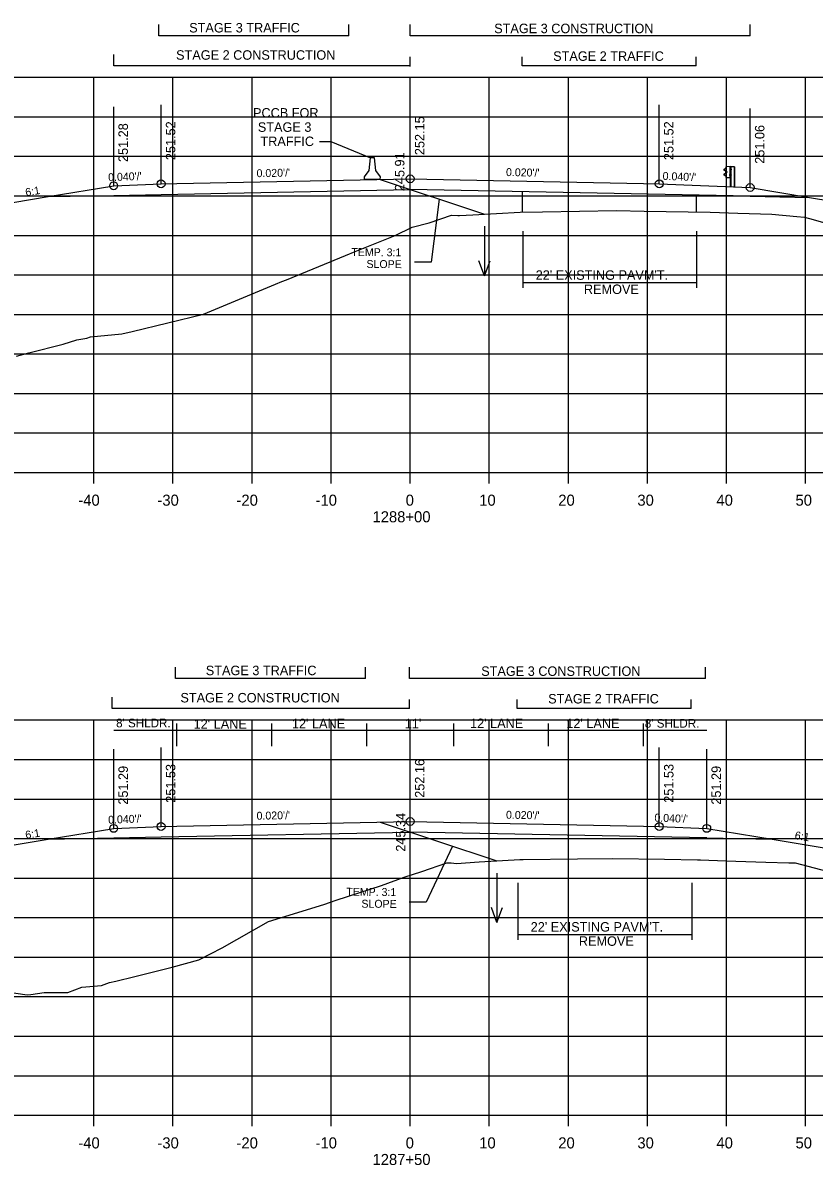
# Model space of a CAD drawing. Extents: x 1342547 to 1344156, y -1532351 to -1517216.
# Drawn here: x 1342653.9 to 1342754, y -1521883.9 to -1521739.4 of the extents above; entities that cross this region are included whole.
import ezdxf

# ---------------------------------------------------------------- set-up
doc = ezdxf.new("R2010")
doc.units = 0
for name, color, linetype in [('R_Alt Surface', 7, 'Continuous'), ('R_Axis', 7, 'Continuous'), ('R_Axis Annot', 7, 'Continuous'), ('R_Draft', 7, 'Continuous'), ('R_Exist Surface', 7, 'Continuous'), ('R_Fin Surface', 7, 'Continuous'), ('R_Grid', 7, 'Continuous'), ('R_MOT', 7, 'Continuous'), ('R_No Plot', 7, 'Continuous'), ('R_Water', 7, 'Continuous'), ('R_Xsect Elev', 7, 'Continuous'), ('R_Xsect Slope', 7, 'Continuous')]:
    doc.layers.add(name, color=color, linetype=linetype)

msp = doc.modelspace()

# ---------------------------------------------------------------- linework, layer by layer
at = {"layer": 'R_Alt Surface'}
for points in [[(1342665.37, -1521761.22), (1342671.37, -1521761.1), (1342702.87, -1521760.47)], [(1342745.87, -1521761.33), (1342702.87, -1521760.47)], [(1342657.09, -1521761.38), (1342665.37, -1521761.22)], [(1342745.87, -1521761.33), (1342753.39, -1521761.48)], [(1342657.09, -1521842.67), (1342665.37, -1521842.51)], [(1342665.37, -1521842.51), (1342671.37, -1521842.39), (1342702.87, -1521841.76)], [(1342740.37, -1521842.51), (1342702.87, -1521841.76)], [(1342740.37, -1521842.51), (1342748.64, -1521842.67)]]:
    msp.add_lwpolyline(points, dxfattribs=at)
at = {"layer": 'R_Axis'}
for p, q in [((1342562.87, -1521796.28), (1342842.87, -1521796.28)), ((1342662.87, -1521797.68), (1342662.87, -1521796.28)), ((1342672.87, -1521797.68), (1342672.87, -1521796.28)), ((1342682.87, -1521797.68), (1342682.87, -1521796.28)), ((1342692.87, -1521797.68), (1342692.87, -1521796.28)), ((1342702.87, -1521797.68), (1342702.87, -1521796.28)), ((1342712.87, -1521797.68), (1342712.87, -1521796.28)), ((1342722.87, -1521797.68), (1342722.87, -1521796.28)), ((1342732.87, -1521797.68), (1342732.87, -1521796.28)), ((1342742.87, -1521797.68), (1342742.87, -1521796.28)), ((1342752.87, -1521797.68), (1342752.87, -1521796.28)), ((1342562.87, -1521877.59), (1342842.87, -1521877.59)), ((1342662.87, -1521878.99), (1342662.87, -1521877.59)), ((1342672.87, -1521878.99), (1342672.87, -1521877.59)), ((1342682.87, -1521878.99), (1342682.87, -1521877.59)), ((1342692.87, -1521878.99), (1342692.87, -1521877.59)), ((1342702.87, -1521878.99), (1342702.87, -1521877.59)), ((1342712.87, -1521878.99), (1342712.87, -1521877.59)), ((1342722.87, -1521878.99), (1342722.87, -1521877.59)), ((1342732.87, -1521878.99), (1342732.87, -1521877.59)), ((1342742.87, -1521878.99), (1342742.87, -1521877.59)), ((1342752.87, -1521878.99), (1342752.87, -1521877.59))]:
    msp.add_line(p, q, dxfattribs=at)
at = {"layer": 'R_Draft'}
for p, q in [((1342671.1, -1521741.03), (1342671.1, -1521739.6)), ((1342695.1, -1521741.03), (1342695.1, -1521739.6)), ((1342702.87, -1521741.03), (1342702.87, -1521739.6)), ((1342745.87, -1521741.03), (1342745.87, -1521739.6)), ((1342695.1, -1521741.03), (1342671.1, -1521741.03)), ((1342745.87, -1521741.03), (1342702.87, -1521741.03)), ((1342665.37, -1521744.82), (1342665.37, -1521743.39)), ((1342702.87, -1521744.92), (1342702.87, -1521743.68)), ((1342717.05, -1521744.82), (1342717.05, -1521743.68)), ((1342739.05, -1521744.82), (1342739.05, -1521743.68)), ((1342702.87, -1521744.82), (1342665.37, -1521744.82)), ((1342739.05, -1521744.82), (1342717.05, -1521744.82)), ((1342742.84, -1521758.95), (1342742.84, -1521757.59)), ((1342743.34, -1521757.58), (1342743.35, -1521757.58)), ((1342743.34, -1521757.58), (1342743.41, -1521757.59)), ((1342743.37, -1521760.1), (1342743.37, -1521757.58)), ((1342743.84, -1521757.59), (1342743.84, -1521760.1)), ((1342743.87, -1521757.59), (1342743.87, -1521760.1)), ((1342742.57, -1521757.9), (1342742.7, -1521757.8)), ((1342742.74, -1521758.15), (1342742.57, -1521758.05)), ((1342742.69, -1521758.75), (1342742.57, -1521758.64)), ((1342742.58, -1521757.92), (1342742.71, -1521757.82)), ((1342742.76, -1521758.13), (1342742.58, -1521758.03)), ((1342742.71, -1521758.74), (1342742.58, -1521758.63)), ((1342742.59, -1521758.48), (1342742.75, -1521758.39)), ((1342742.61, -1521758.5), (1342742.76, -1521758.41)), ((1342742.81, -1521758.81), (1342742.69, -1521758.75)), ((1342742.7, -1521757.8), (1342742.81, -1521757.74)), ((1342742.71, -1521757.82), (1342742.8, -1521757.77)), ((1342742.81, -1521758.79), (1342742.71, -1521758.74)), ((1342742.78, -1521758.33), (1342742.78, -1521758.2)), ((1342742.8, -1521758.33), (1342742.8, -1521758.2)), ((1342742.85, -1521758.33), (1342742.85, -1521758.21)), ((1342742.85, -1521758.21), (1342742.9, -1521758.21)), ((1342742.85, -1521758.24), (1342742.9, -1521758.24)), ((1342742.85, -1521758.3), (1342742.9, -1521758.3)), ((1342742.85, -1521758.3), (1342742.9, -1521758.3)), ((1342742.85, -1521758.33), (1342742.9, -1521758.33)), ((1342742.91, -1521758.32), (1342742.91, -1521758.22)), ((1342743.33, -1521757.89), (1342743.28, -1521757.89)), ((1342743.28, -1521757.89), (1342743.28, -1521758.02)), ((1342743.33, -1521758.02), (1342743.28, -1521758.02)), ((1342743.28, -1521758.7), (1342743.28, -1521758.58)), ((1342743.28, -1521758.58), (1342743.33, -1521758.58)), ((1342743.28, -1521758.7), (1342743.33, -1521758.7)), ((1342743.29, -1521757.96), (1342743.34, -1521757.96)), ((1342743.29, -1521758.64), (1342743.34, -1521758.64)), ((1342743.34, -1521758.95), (1342743.38, -1521758.95)), ((1342743.41, -1521758.01), (1342743.41, -1521757.89)), ((1342743.41, -1521757.89), (1342743.46, -1521757.89)), ((1342743.41, -1521757.92), (1342743.46, -1521757.92)), ((1342743.41, -1521757.98), (1342743.45, -1521757.98)), ((1342743.41, -1521757.98), (1342743.46, -1521757.98)), ((1342743.41, -1521758.01), (1342743.46, -1521758.01)), ((1342743.42, -1521758.7), (1342743.42, -1521758.58)), ((1342743.42, -1521758.58), (1342743.47, -1521758.58)), ((1342743.42, -1521758.61), (1342743.47, -1521758.61)), ((1342743.42, -1521758.67), (1342743.46, -1521758.67)), ((1342743.42, -1521758.67), (1342743.47, -1521758.67)), ((1342743.42, -1521758.7), (1342743.47, -1521758.7)), ((1342743.47, -1521758), (1342743.47, -1521757.9)), ((1342743.48, -1521758.69), (1342743.48, -1521758.59)), ((1342699.09, -1521759.21), (1342712.26, -1521763.6)), ((1342717.05, -1521760.75), (1342717.05, -1521763.34)), ((1342739.05, -1521761.19), (1342739.05, -1521763.32)), ((1342717.1, -1521765.74), (1342717.1, -1521772.93)), ((1342739.1, -1521765.74), (1342739.1, -1521772.93)), ((1342717.1, -1521772.26), (1342739.1, -1521772.26)), ((1342673.2, -1521822.33), (1342673.2, -1521820.9)), ((1342697.2, -1521822.33), (1342697.2, -1521820.9)), ((1342702.78, -1521822.33), (1342702.78, -1521820.9)), ((1342740.2, -1521822.33), (1342740.2, -1521820.9)), ((1342697.2, -1521822.33), (1342673.2, -1521822.33)), ((1342740.2, -1521822.33), (1342702.78, -1521822.33)), ((1342665.19, -1521826.13), (1342665.19, -1521824.7)), ((1342702.78, -1521826.13), (1342702.78, -1521824.98)), ((1342716.41, -1521826.13), (1342716.41, -1521824.98)), ((1342738.41, -1521826.13), (1342738.41, -1521824.98)), ((1342702.78, -1521826.13), (1342665.19, -1521826.13)), ((1342738.41, -1521826.13), (1342716.41, -1521826.13)), ((1342699.09, -1521840.5), (1342713.83, -1521845.41)), ((1342716.47, -1521848.2), (1342716.47, -1521855.4)), ((1342738.47, -1521848.2), (1342738.47, -1521855.4)), ((1342716.47, -1521854.73), (1342738.47, -1521854.73))]:
    msp.add_line(p, q, dxfattribs=at)
for points in [[(1342691.4, -1521754.39), (1342692.84, -1521754.39)], [(1342692.84, -1521754.39), (1342697.84, -1521756.48)], [(1342743.87, -1521757.59), (1342743.41, -1521757.59), (1342743.41, -1521760.1)]]:
    msp.add_lwpolyline(points, dxfattribs=at)
for points in [[(1342742.82, -1521757.59), (1342742.82, -1521758.95), (1342743.34, -1521758.95), (1342743.34, -1521757.58)], [(1342742.86, -1521758.19), (1342742.86, -1521758.36), (1342742.85, -1521758.36), (1342742.85, -1521758.19)], [(1342742.91, -1521758.24), (1342742.91, -1521758.3), (1342742.94, -1521758.3), (1342742.94, -1521758.24)], [(1342743.29, -1521757.89), (1342743.29, -1521758.02), (1342743.34, -1521758.02), (1342743.34, -1521757.89)], [(1342743.29, -1521758.58), (1342743.29, -1521758.7), (1342743.34, -1521758.7), (1342743.34, -1521758.58)], [(1342743.41, -1521757.87), (1342743.41, -1521758.04), (1342743.4, -1521758.04), (1342743.4, -1521757.87)], [(1342743.42, -1521758.56), (1342743.42, -1521758.72), (1342743.41, -1521758.72), (1342743.41, -1521758.56)], [(1342743.47, -1521757.92), (1342743.47, -1521757.98), (1342743.49, -1521757.98), (1342743.49, -1521757.92)], [(1342743.48, -1521758.61), (1342743.48, -1521758.67), (1342743.5, -1521758.67), (1342743.5, -1521758.61)]]:
    msp.add_lwpolyline(points, close=True, dxfattribs=at)
for centre, radius, start, end in [((1342742.61, -1521757.97), 0.0856, 122.0217, 240.7501), ((1342742.65, -1521758.58), 0.109, 120.88, 214.7816), ((1342742.61, -1521757.97), 0.062, 122.0217, 240.7501), ((1342742.65, -1521758.58), 0.0854, 120.88, 214.7816), ((1342742.71, -1521758.21), 0.0622, 4.9556, 61.894), ((1342742.78, -1521758.28), 0.0453, 93.9303, 257.0446), ((1342742.73, -1521758.34), 0.0462, 293.1464, 8.2196), ((1342742.71, -1521758.21), 0.0865, 4.9556, 61.894), ((1342742.73, -1521758.34), 0.0703, 293.1464, 8.2196), ((1342742.89, -1521758.22), 0.022, 317.7756, 45.4255), ((1342742.82, -1521758.27), 0.0922, 339.7423, 20.2577), ((1342742.88, -1521758.32), 0.025, 323.3766, 39.0666), ((1342743.44, -1521757.9), 0.022, 317.7756, 45.4255), ((1342743.37, -1521757.95), 0.0922, 339.7423, 20.2577), ((1342743.44, -1521758), 0.025, 323.3766, 39.0666), ((1342743.45, -1521758.59), 0.022, 317.7756, 45.4255), ((1342743.38, -1521758.64), 0.0922, 339.7423, 20.2577), ((1342743.45, -1521758.69), 0.025, 323.3766, 39.0666)]:
    msp.add_arc(centre, radius, start, end, dxfattribs=at)
at = {"layer": 'R_Exist Surface'}
for points in [[(1342653.1, -1521781.58), (1342654.64, -1521781.15), (1342658.96, -1521780.03), (1342660.73, -1521779.48), (1342661.96, -1521779.27), (1342662.42, -1521779.11), (1342666.38, -1521778.75), (1342667.7, -1521778.44), (1342676.72, -1521776.26), (1342685.84, -1521772.45), (1342686.65, -1521772.13), (1342687.23, -1521771.89), (1342694.67, -1521768.81), (1342695.92, -1521768.33), (1342700.95, -1521766.3), (1342703.11, -1521765.25), (1342705.28, -1521764.68), (1342708.11, -1521763.73), (1342708.89, -1521763.76), (1342709.09, -1521763.76), (1342710.79, -1521763.68), (1342716.78, -1521763.35), (1342719.61, -1521763.3), (1342728.95, -1521763.14), (1342732.47, -1521763.2), (1342740.81, -1521763.35), (1342744.31, -1521763.46), (1342748.62, -1521763.6), (1342751.78, -1521763.9), (1342752.75, -1521763.97), (1342753.85, -1521764.27), (1342763.68, -1521767.11)], [(1342651.26, -1521861.88), (1342654.43, -1521862.36), (1342654.9, -1521862.31), (1342656.59, -1521862.08), (1342659.59, -1521862.07), (1342661.36, -1521861.39), (1342663.84, -1521861.17), (1342664.84, -1521860.78), (1342665.66, -1521860.62), (1342668.06, -1521860.04), (1342672.75, -1521858.84), (1342676.13, -1521857.94), (1342679.09, -1521856.42), (1342684.96, -1521853.1), (1342691.94, -1521850.92), (1342693.5, -1521850.38), (1342699.26, -1521848.52), (1342702.12, -1521847.49), (1342704.35, -1521846.77), (1342707.5, -1521845.65), (1342708.04, -1521845.67), (1342708.4, -1521845.7), (1342708.74, -1521845.73), (1342711.58, -1521845.55), (1342716.74, -1521845.24), (1342717.16, -1521845.23), (1342724.05, -1521845.15), (1342728.5, -1521845.1), (1342735.02, -1521845.2), (1342739.19, -1521845.27), (1342739.58, -1521845.28), (1342742.78, -1521845.39), (1342747.84, -1521845.58), (1342750.77, -1521845.65), (1342751.57, -1521845.66), (1342761.8, -1521848.36)]]:
    msp.add_lwpolyline(points, dxfattribs=at)
at = {"layer": 'R_Fin Surface'}
for points in [[(1342570.94, -1521778.41), (1342581.04, -1521781.78), (1342589.04, -1521781.78), (1342643.37, -1521763.67), (1342657.09, -1521761.38), (1342665.37, -1521760), (1342671.37, -1521759.76), (1342673.37, -1521759.72), (1342702.87, -1521759.13), (1342732.37, -1521759.72), (1342734.37, -1521759.76), (1342745.87, -1521760.22), (1342753.39, -1521761.48), (1342762.37, -1521762.97), (1342791.49, -1521772.68)], [(1342572.59, -1521860.13), (1342581.22, -1521863.01), (1342589.22, -1521863.01), (1342643.37, -1521844.96), (1342657.09, -1521842.67), (1342665.37, -1521841.3), (1342671.37, -1521841.06), (1342673.37, -1521841.02), (1342702.87, -1521840.43), (1342732.37, -1521841.02), (1342734.37, -1521841.06), (1342740.37, -1521841.3), (1342748.64, -1521842.67), (1342762.37, -1521844.96), (1342792.76, -1521855.09)]]:
    msp.add_lwpolyline(points, dxfattribs=at)
at = {"layer": 'R_Grid'}
for p, q in [((1342562.87, -1521746.28), (1342842.87, -1521746.28)), ((1342662.87, -1521796.28), (1342662.87, -1521746.28)), ((1342672.87, -1521796.28), (1342672.87, -1521746.28)), ((1342682.87, -1521796.28), (1342682.87, -1521746.28)), ((1342692.87, -1521796.28), (1342692.87, -1521746.28)), ((1342702.87, -1521796.28), (1342702.87, -1521746.28)), ((1342712.87, -1521796.28), (1342712.87, -1521746.28)), ((1342722.87, -1521796.28), (1342722.87, -1521746.28)), ((1342732.87, -1521796.28), (1342732.87, -1521746.28)), ((1342742.87, -1521796.28), (1342742.87, -1521746.28)), ((1342752.87, -1521796.28), (1342752.87, -1521746.28)), ((1342562.87, -1521751.28), (1342842.87, -1521751.28)), ((1342562.87, -1521756.28), (1342842.87, -1521756.28)), ((1342562.87, -1521761.28), (1342842.87, -1521761.28)), ((1342562.87, -1521766.28), (1342842.87, -1521766.28)), ((1342562.87, -1521771.28), (1342842.87, -1521771.28)), ((1342562.87, -1521776.28), (1342842.87, -1521776.28)), ((1342562.87, -1521781.28), (1342842.87, -1521781.28)), ((1342562.87, -1521786.28), (1342842.87, -1521786.28)), ((1342562.87, -1521791.28), (1342842.87, -1521791.28)), ((1342562.87, -1521796.28), (1342842.87, -1521796.28)), ((1342562.87, -1521827.59), (1342842.87, -1521827.59)), ((1342662.87, -1521877.59), (1342662.87, -1521827.59)), ((1342672.87, -1521877.59), (1342672.87, -1521827.59)), ((1342682.87, -1521877.59), (1342682.87, -1521827.59)), ((1342692.87, -1521877.59), (1342692.87, -1521827.59)), ((1342702.87, -1521877.59), (1342702.87, -1521827.59)), ((1342712.87, -1521877.59), (1342712.87, -1521827.59)), ((1342722.87, -1521877.59), (1342722.87, -1521827.59)), ((1342732.87, -1521877.59), (1342732.87, -1521827.59)), ((1342742.87, -1521877.59), (1342742.87, -1521827.59)), ((1342752.87, -1521877.59), (1342752.87, -1521827.59)), ((1342562.87, -1521832.59), (1342842.87, -1521832.59)), ((1342562.87, -1521837.59), (1342842.87, -1521837.59)), ((1342562.87, -1521842.59), (1342842.87, -1521842.59)), ((1342562.87, -1521847.59), (1342842.87, -1521847.59)), ((1342562.87, -1521852.59), (1342842.87, -1521852.59)), ((1342562.87, -1521857.59), (1342842.87, -1521857.59)), ((1342562.87, -1521862.59), (1342842.87, -1521862.59)), ((1342562.87, -1521867.59), (1342842.87, -1521867.59)), ((1342562.87, -1521872.59), (1342842.87, -1521872.59)), ((1342562.87, -1521877.59), (1342842.87, -1521877.59))]:
    msp.add_line(p, q, dxfattribs=at)
at = {"layer": 'R_MOT'}
for p, q in [((1342697.67, -1521758.06), (1342697.84, -1521756.48)), ((1342698.09, -1521756.48), (1342697.84, -1521756.48)), ((1342698.34, -1521756.48), (1342698.09, -1521756.48)), ((1342698.51, -1521758.06), (1342698.34, -1521756.48)), ((1342697.09, -1521759.23), (1342697.1, -1521758.89)), ((1342697.1, -1521758.89), (1342697.67, -1521758.06)), ((1342699.1, -1521758.89), (1342698.51, -1521758.06)), ((1342699.09, -1521759.23), (1342699.1, -1521758.89)), ((1342699.09, -1521759.23), (1342697.09, -1521759.23))]:
    msp.add_line(p, q, dxfattribs=at)
at = {"layer": 'R_No Plot'}
for centre in [(1342702.87, -1521759.13), (1342665.37, -1521760), (1342671.37, -1521759.76), (1342734.37, -1521759.76), (1342745.87, -1521760.22), (1342702.87, -1521840.43), (1342665.37, -1521841.3), (1342671.37, -1521841.06), (1342734.37, -1521841.06), (1342740.37, -1521841.3)]:
    msp.add_circle(centre, 0.5, dxfattribs=at)
at = {"layer": 'R_Water'}
for p, q in [((1342712.27, -1521765.13), (1342712.27, -1521771.41)), ((1342712.27, -1521771.41), (1342711.57, -1521769.49)), ((1342712.27, -1521771.41), (1342712.97, -1521769.49)), ((1342713.84, -1521846.95), (1342713.84, -1521853.23)), ((1342713.84, -1521853.23), (1342713.14, -1521851.31)), ((1342713.84, -1521853.23), (1342714.54, -1521851.31))]:
    msp.add_line(p, q, dxfattribs=at)
at = {"layer": 'R_Xsect Elev'}
for p, q in [((1342665.37, -1521760), (1342665.37, -1521750)), ((1342671.37, -1521759.76), (1342671.37, -1521749.76)), ((1342702.87, -1521759.13), (1342702.87, -1521749.13)), ((1342734.37, -1521759.76), (1342734.37, -1521749.76)), ((1342745.87, -1521760.22), (1342745.87, -1521750.22)), ((1342702.87, -1521765.37), (1342702.87, -1521755.37)), ((1342706.54, -1521761.69), (1342705.54, -1521769.69)), ((1342705.54, -1521769.69), (1342703.4, -1521769.69)), ((1342673.37, -1521830.91), (1342673.37, -1521828.04)), ((1342685.37, -1521830.91), (1342685.37, -1521828.04)), ((1342697.37, -1521830.91), (1342697.37, -1521828.04)), ((1342708.37, -1521830.91), (1342708.37, -1521828.04)), ((1342720.37, -1521830.91), (1342720.37, -1521828.04)), ((1342732.37, -1521830.91), (1342732.37, -1521828.04)), ((1342740.37, -1521828.9), (1342665.37, -1521828.9)), ((1342665.37, -1521841.3), (1342665.37, -1521831.3)), ((1342671.37, -1521841.06), (1342671.37, -1521831.06)), ((1342702.87, -1521840.43), (1342702.87, -1521830.43)), ((1342734.37, -1521841.06), (1342734.37, -1521831.06)), ((1342740.37, -1521841.3), (1342740.37, -1521831.3)), ((1342702.87, -1521847.25), (1342702.87, -1521837.25)), ((1342708.21, -1521843.54), (1342704.9, -1521850.62)), ((1342704.9, -1521850.62), (1342702.76, -1521850.62))]:
    msp.add_line(p, q, dxfattribs=at)

# ---------------------------------------------------------------- texts
at = {"layer": 'R_Axis Annot'}
for s, p in [('-40', (1342660.9, -1521800.48)), ('-30', (1342670.9, -1521800.48)), ('-20', (1342680.9, -1521800.48)), ('-10', (1342690.9, -1521800.48)), ('0', (1342702.3, -1521800.48)), ('10', (1342711.6, -1521800.48)), ('20', (1342721.6, -1521800.48)), ('30', (1342731.6, -1521800.48)), ('40', (1342741.6, -1521800.48)), ('50', (1342751.6, -1521800.48)), ('1288+00', (1342698.1, -1521802.58)), ('-40', (1342660.9, -1521881.79)), ('-30', (1342670.9, -1521881.79)), ('-20', (1342680.9, -1521881.79)), ('-10', (1342690.9, -1521881.79)), ('0', (1342702.3, -1521881.79)), ('10', (1342711.6, -1521881.79)), ('20', (1342721.6, -1521881.79)), ('30', (1342731.6, -1521881.79)), ('40', (1342741.6, -1521881.79)), ('50', (1342751.6, -1521881.79)), ('1287+50', (1342698.1, -1521883.89))]:
    msp.add_text(s, height=1.4, dxfattribs=at).set_placement(p)
at = {"layer": 'R_Draft'}
for s, p in [('STAGE 3 TRAFFIC', (1342674.92, -1521740.61)), ('STAGE 3 CONSTRUCTION', (1342713.49, -1521740.7)), ('STAGE 2 CONSTRUCTION', (1342673.26, -1521744.06)), ('STAGE 2 TRAFFIC', (1342720.95, -1521744.2)), ('PCCB FOR', (1342682.99, -1521751.38)), ('STAGE 3', (1342683.6, -1521753.18)), ('TRAFFIC', (1342683.93, -1521754.98)), ("22' EXISTING PAVM'T.", (1342718.74, -1521771.9)), ('REMOVE', (1342724.84, -1521773.7)), ('STAGE 3 TRAFFIC', (1342677.02, -1521821.92)), ('STAGE 3 CONSTRUCTION', (1342711.85, -1521822.01)), ('STAGE 2 CONSTRUCTION', (1342673.81, -1521825.37)), ('STAGE 2 TRAFFIC', (1342720.32, -1521825.5)), ("22' EXISTING PAVM'T.", (1342718.11, -1521854.36)), ('REMOVE', (1342724.2, -1521856.16))]:
    msp.add_text(s, height=1.2, dxfattribs=at).set_placement(p)
at = {"layer": 'R_Xsect Elev'}
for s, p in [('252.15', (1342704.67, -1521756.13)), ('251.28', (1342667.17, -1521757)), ('251.52', (1342673.17, -1521756.76)), ('251.52', (1342736.17, -1521756.76)), ('251.06', (1342747.67, -1521757.22)), ('245.91', (1342702.14, -1521760.69)), ('252.16', (1342704.67, -1521837.43)), ('251.29', (1342667.17, -1521838.3)), ('251.53', (1342673.17, -1521838.06)), ('251.53', (1342736.17, -1521838.06)), ('251.29', (1342742.17, -1521838.3)), ('245.34', (1342702.27, -1521844.25))]:
    msp.add_text(s, height=1.2, rotation=90, dxfattribs=at).set_placement(p)
for s, height, p in [("8' SHLDR.", 1.1, (1342665.67, -1521828.52)), ("12' LANE", 1.2, (1342675.48, -1521828.69)), ("12' LANE", 1.2, (1342687.91, -1521828.64)), ("11'", 1.2, (1342702.18, -1521828.64)), ("12' LANE", 1.2, (1342710.44, -1521828.61)), ("12' LANE", 1.2, (1342722.61, -1521828.62)), ("8' SHLDR.", 1.1, (1342732.54, -1521828.56))]:
    msp.add_text(s, height=height, dxfattribs=at).set_placement(p)
at = {"layer": 'R_Xsect Slope'}
for s, rotation, p in [("0.040'/'", 2.2906, (1342664.69, -1521759.43)), ("0.020'/'", 1.1458, (1342683.45, -1521758.92)), ("0.020'/'", 358.8542, (1342714.98, -1521758.77)), ("0.040'/'", 357.7078, (1342734.78, -1521759.25)), ('6:1', 9.4623, (1342654.28, -1521761.34)), ('TEMP. 3:1', 359.6242, (1342695.43, -1521768.89)), ('SLOPE', 359.6242, (1342697.34, -1521770.4)), ("0.040'/'", 2.2906, (1342664.69, -1521840.72)), ("0.020'/'", 1.1458, (1342683.45, -1521840.21)), ("0.020'/'", 358.8542, (1342714.98, -1521840.07)), ("0.040'/'", 357.7078, (1342733.74, -1521840.43)), ('6:1', 9.4623, (1342654.28, -1521842.64)), ('6:1', 350.5377, (1342751.45, -1521842.64)), ('TEMP. 3:1', 359.6242, (1342694.79, -1521849.82)), ('SLOPE', 359.6242, (1342696.7, -1521851.33))]:
    msp.add_text(s, height=1, rotation=rotation, dxfattribs=at).set_placement(p)

doc.saveas('drawing.dxf')
